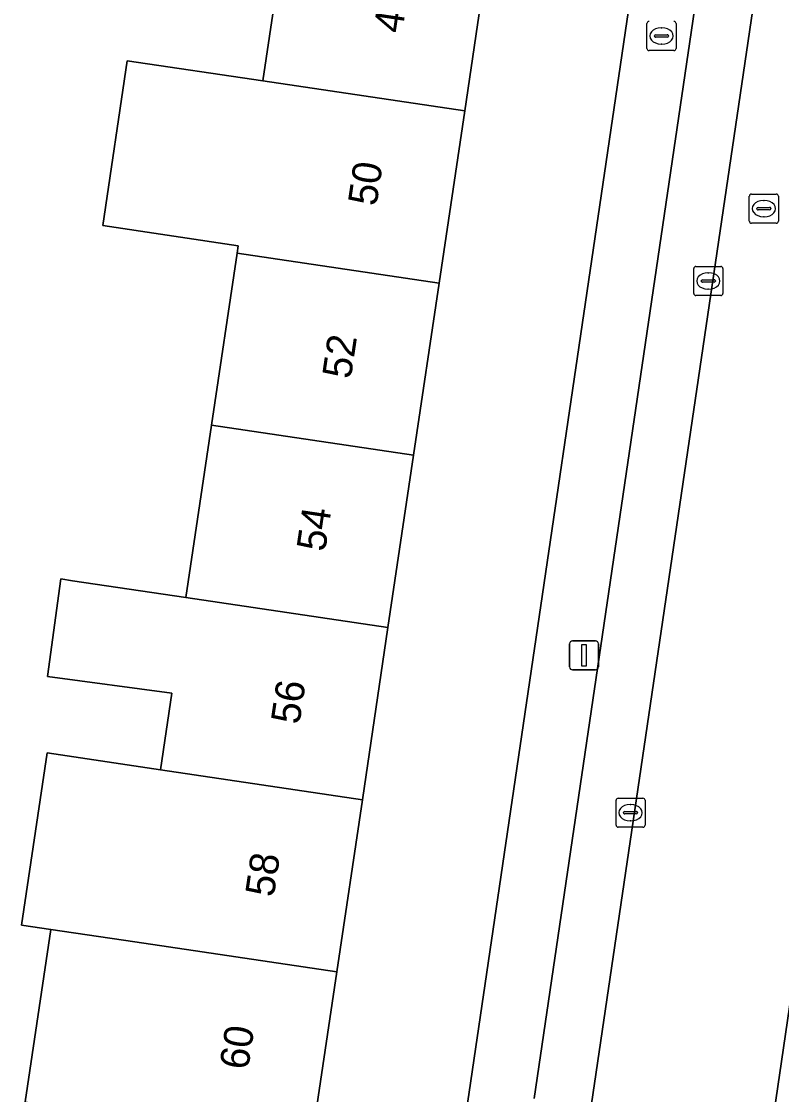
# Model space of a CAD drawing. Extents: x 163683 to 164494, y 382709 to 383872.
# Drawn here: x 163887.54 to 163913.7, y 383001.76 to 383038.72 of the extents above; entities that cross this region are included whole.
import ezdxf

# ---------------------------------------------------------------- set-up
doc = ezdxf.new("R2010")
doc.units = 0
for name, color, linetype in [('IMGEO_Brandkraan', 7, 'Continuous'), ('IMGEO_Erf', 7, 'Continuous'), ('IMGEO_Kolk', 7, 'Continuous'), ('IMGEO_Lichtmast', 7, 'Continuous'), ('IMGEO_Pand', 7, 'Continuous'), ('IMGEO_Pand_nummerreeks', 7, 'Continuous'), ('IMGEO_Parkeervlak_open', 7, 'Continuous'), ('IMGEO_Rijbaan_lokaal_open', 7, 'Continuous'), ('IMGEO_Rioolput', 7, 'Continuous'), ('IMGEO_Voetpad_open', 7, 'Continuous')]:
    doc.layers.add(name, color=color, linetype=linetype)

msp = doc.modelspace()

# ---------------------------------------------------------------- linework, layer by layer
at = {"layer": 'IMGEO_Brandkraan'}
for p, q in [((163909.071, 383037.791), (163909.071, 383038.643)), ((163910.072, 383038.643), (163910.072, 383037.791)), ((163909.373, 383038.26), (163909.771, 383038.26)), ((163909.559, 383038.497), (163909.584, 383038.497)), ((163909.33, 383038.211), (163909.33, 383038.223)), ((163909.768, 383038.174), (163909.37, 383038.174)), ((163909.582, 383037.937), (163909.557, 383037.937)), ((163909.814, 383038.223), (163909.814, 383038.211)), ((163909.998, 383037.717), (163909.146, 383037.717))]:
    msp.add_line(p, q, dxfattribs=at)
for points in [[(163909.071, 383037.791), (163909.071, 383038.643)], [(163910.072, 383038.643), (163910.072, 383037.791)], [(163909.998, 383037.717), (163909.146, 383037.717)]]:
    msp.add_lwpolyline(points, dxfattribs=at)
for centre, radius, start, end in [((163909.148, 383038.641), 0.0765, 91.552, 178.448), ((163909.148, 383038.641), 0.0765, 91.552, 178.448), ((163909.996, 383038.641), 0.0765, 1.552, 88.448), ((163909.996, 383038.641), 0.0765, 1.552, 88.448), ((163909.37, 383038.22), 0.0403, 85.8775, 175.7526), ((163909.775, 383038.222), 0.0386, 1.7309, 96.639), ((163909.367, 383038.21), 0.0366, 178.938, 274.7102), ((163909.771, 383038.217), 0.043, 264.8664, 352.4533), ((163909.148, 383037.793), 0.0765, 181.552, 268.448), ((163909.148, 383037.793), 0.0765, 181.552, 268.448), ((163909.996, 383037.793), 0.0765, 271.552, 358.448), ((163909.996, 383037.793), 0.0765, 271.552, 358.448)]:
    msp.add_arc(centre, radius, start, end, dxfattribs=at)
for centre, major_axis, ratio, start_param, end_param in [((163909.558, 383038.217), (-0.387, 0.002), 0.722429, 4.712389, 7.853982), ((163909.583, 383038.217), (-0.39, 0.002), 0.717154, 1.570796, 4.712389)]:
    msp.add_ellipse(centre, major_axis=major_axis, ratio=ratio, start_param=start_param, end_param=end_param, dxfattribs=at)
at = {"layer": 'IMGEO_Erf'}
msp.add_lwpolyline([(163909.586, 383046.915), (163904.582, 383047.652), (163903.678, 383041.571), (163902.797, 383035.64), (163901.916, 383029.709), (163901.034, 383023.778), (163900.153, 383017.848), (163899.272, 383011.917), (163898.39, 383005.986), (163897.509, 383000.055), (163896.632, 382994.123), (163895.755, 382988.191), (163894.879, 382982.26), (163893.979, 382976.173), (163896.128, 382975.857), (163899.064, 382975.425)], close=True, dxfattribs=at)
msp.add_lwpolyline([(163887.668, 383001.517), (163888.549, 383007.449), (163887.537, 383007.599), (163888.417, 383013.53), (163892.319, 383012.95), (163892.711, 383015.587), (163888.434, 383016.165), (163888.889, 383019.522), (163889.297, 383019.46), (163893.2, 383018.881), (163894.081, 383024.811), (163894.962, 383030.742), (163894.999, 383030.994), (163890.335, 383031.686), (163891.178, 383037.366), (163895.843, 383036.673), (163896.725, 383042.604)], dxfattribs=at)
at = {"layer": 'IMGEO_Kolk'}
for p, q in [((163910.683, 383029.354), (163910.683, 383030.206)), ((163910.758, 383030.28), (163911.61, 383030.28)), ((163911.684, 383030.206), (163911.684, 383029.354)), ((163910.942, 383029.774), (163910.942, 383029.786)), ((163910.985, 383029.823), (163911.383, 383029.823)), ((163911.171, 383030.06), (163911.196, 383030.06)), ((163911.426, 383029.786), (163911.426, 383029.774)), ((163911.38, 383029.737), (163910.982, 383029.737)), ((163911.194, 383029.5), (163911.169, 383029.5)), ((163911.61, 383029.28), (163910.758, 383029.28)), ((163908.006, 383011.044), (163908.006, 383011.896)), ((163908.081, 383011.97), (163908.933, 383011.97)), ((163908.494, 383011.75), (163908.519, 383011.75)), ((163909.007, 383011.896), (163909.007, 383011.044)), ((163908.265, 383011.464), (163908.265, 383011.476)), ((163908.703, 383011.427), (163908.305, 383011.427)), ((163908.308, 383011.513), (163908.706, 383011.513)), ((163908.749, 383011.476), (163908.749, 383011.464)), ((163908.933, 383010.97), (163908.081, 383010.97)), ((163908.517, 383011.19), (163908.492, 383011.19))]:
    msp.add_line(p, q, dxfattribs=at)
for points in [[(163910.683, 383029.354), (163910.683, 383030.206)], [(163910.758, 383030.28), (163911.61, 383030.28)], [(163911.684, 383030.206), (163911.684, 383029.354)], [(163911.61, 383029.28), (163910.758, 383029.28)], [(163908.006, 383011.044), (163908.006, 383011.896)], [(163908.081, 383011.97), (163908.933, 383011.97)], [(163909.007, 383011.896), (163909.007, 383011.044)], [(163908.933, 383010.97), (163908.081, 383010.97)]]:
    msp.add_lwpolyline(points, dxfattribs=at)
for centre, radius, start, end in [((163910.76, 383030.204), 0.0765, 91.552, 178.448), ((163910.76, 383030.204), 0.0765, 91.552, 178.448), ((163911.608, 383030.204), 0.0765, 1.552, 88.448), ((163911.608, 383030.204), 0.0765, 1.552, 88.448), ((163910.982, 383029.783), 0.0403, 85.8775, 175.7526), ((163910.979, 383029.773), 0.0366, 178.938, 274.7102), ((163911.383, 383029.78), 0.043, 264.8664, 352.4533), ((163911.387, 383029.785), 0.0386, 1.7309, 96.639), ((163910.76, 383029.356), 0.0765, 181.552, 268.448), ((163910.76, 383029.356), 0.0765, 181.552, 268.448), ((163911.608, 383029.356), 0.0765, 271.552, 358.448), ((163911.608, 383029.356), 0.0765, 271.552, 358.448), ((163908.083, 383011.894), 0.0765, 91.552, 178.448), ((163908.083, 383011.894), 0.0765, 91.552, 178.448), ((163908.931, 383011.894), 0.0765, 1.552, 88.448), ((163908.931, 383011.894), 0.0765, 1.552, 88.448), ((163908.305, 383011.473), 0.0403, 85.8775, 175.7526), ((163908.302, 383011.463), 0.0366, 178.938, 274.7102), ((163908.706, 383011.47), 0.043, 264.8664, 352.4533), ((163908.71, 383011.475), 0.0386, 1.7309, 96.639), ((163908.083, 383011.046), 0.0765, 181.552, 268.448), ((163908.083, 383011.046), 0.0765, 181.552, 268.448), ((163908.931, 383011.046), 0.0765, 271.552, 358.448), ((163908.931, 383011.046), 0.0765, 271.552, 358.448)]:
    msp.add_arc(centre, radius, start, end, dxfattribs=at)
for centre, major_axis, ratio, start_param, end_param in [((163911.17, 383029.78), (-0.387, 0.002), 0.722429, 4.712389, 7.853982), ((163911.195, 383029.78), (-0.39, 0.002), 0.717154, 1.570796, 4.712389), ((163908.493, 383011.47), (-0.387, 0.002), 0.722429, 4.712389, 7.853982), ((163908.518, 383011.47), (-0.39, 0.002), 0.717154, 1.570796, 4.712389)]:
    msp.add_ellipse(centre, major_axis=major_axis, ratio=ratio, start_param=start_param, end_param=end_param, dxfattribs=at)
at = {"layer": 'IMGEO_Lichtmast'}
for p, q in [((163906.408, 383016.488), (163906.408, 383017.288)), ((163906.408, 383017.288), (163906.408, 383016.488)), ((163906.508, 383017.388), (163907.298, 383017.388)), ((163907.298, 383017.388), (163906.508, 383017.388)), ((163907.398, 383017.288), (163907.398, 383016.488)), ((163907.398, 383016.488), (163907.398, 383017.288)), ((163907.298, 383016.388), (163906.508, 383016.388)), ((163906.508, 383016.388), (163907.298, 383016.388))]:
    msp.add_line(p, q, dxfattribs=at)
msp.add_lwpolyline([(163906.828, 383017.263), (163906.978, 383017.263), (163906.978, 383016.513), (163906.828, 383016.513), (163906.828, 383017.263)], dxfattribs=at)
for centre, start, end in [((163906.508, 383017.288), 90, 180), ((163906.508, 383017.288), 90, 180), ((163907.298, 383017.288), 0, 90), ((163907.298, 383017.288), 360, 90), ((163906.508, 383016.488), 180, 270), ((163906.508, 383016.488), 180, 270), ((163907.298, 383016.488), 270, 0), ((163907.298, 383016.488), 270, 0)]:
    msp.add_arc(centre, 0.1, start, end, dxfattribs=at)
at = {"layer": 'IMGEO_Pand'}
for points in [[(163902.797, 383035.64), (163903.678, 383041.571), (163896.725, 383042.604), (163895.843, 383036.673)], [(163902.797, 383035.64), (163895.843, 383036.673), (163891.178, 383037.366), (163890.335, 383031.686), (163894.999, 383030.994), (163894.962, 383030.742), (163901.916, 383029.709)], [(163894.962, 383030.742), (163894.081, 383024.811), (163901.034, 383023.778), (163901.916, 383029.709)], [(163894.081, 383024.811), (163893.2, 383018.881), (163900.153, 383017.848), (163901.034, 383023.778)], [(163900.153, 383017.848), (163893.2, 383018.881), (163889.297, 383019.46), (163888.889, 383019.522), (163888.434, 383016.165), (163892.711, 383015.587), (163892.319, 383012.95), (163899.272, 383011.917)], [(163899.272, 383011.917), (163892.319, 383012.95), (163888.417, 383013.53), (163887.537, 383007.599), (163888.549, 383007.449), (163891.438, 383007.019), (163898.39, 383005.986)], [(163898.39, 383005.986), (163891.438, 383007.019), (163888.549, 383007.449), (163887.668, 383001.517), (163890.557, 383001.088), (163897.509, 383000.055)]]:
    msp.add_lwpolyline(points, close=True, dxfattribs=at)
at = {"layer": 'IMGEO_Parkeervlak_open'}
for points in [[(163906.683, 382998.169), (163915.86, 383060.494)], [(163913.496, 383058.068), (163905.193, 383001.625)], [(163918.053, 383032.612), (163909.629, 382975.079)]]:
    msp.add_lwpolyline(points, dxfattribs=at)
at = {"layer": 'IMGEO_Rijbaan_lokaal_open'}
for points in [[(163927.073, 383093.609), (163927.986, 383100.088), (163928.07, 383100.498), (163930.242, 383115.507), (163930.286, 383115.815), (163930.41, 383116.649), (163924.273, 383117.548), (163923.937, 383115.2), (163923.888, 383114.947), (163916.287, 383063.139), (163915.969, 383060.927), (163915.86, 383060.494), (163906.683, 382998.169), (163904.947, 382986.544), (163904.878, 382985.967)], [(163896.153, 382947.159), (163905.557, 382947.078), (163905.621, 382947.552), (163905.868, 382949.288), (163909.513, 382974.371), (163909.629, 382975.079), (163918.053, 383032.612)]]:
    msp.add_lwpolyline(points, dxfattribs=at)
at = {"layer": 'IMGEO_Rioolput'}
for p, q in [((163912.595, 383031.845), (163912.595, 383032.697)), ((163912.67, 383032.771), (163913.522, 383032.771)), ((163913.596, 383032.697), (163913.596, 383031.845)), ((163913.083, 383032.551), (163913.108, 383032.551)), ((163912.854, 383032.265), (163912.854, 383032.277)), ((163913.292, 383032.228), (163912.894, 383032.228)), ((163912.897, 383032.314), (163913.295, 383032.314)), ((163913.106, 383031.991), (163913.081, 383031.991)), ((163913.338, 383032.277), (163913.338, 383032.265)), ((163913.522, 383031.771), (163912.67, 383031.771))]:
    msp.add_line(p, q, dxfattribs=at)
for points in [[(163912.595, 383031.845), (163912.595, 383032.697)], [(163912.67, 383032.771), (163913.522, 383032.771)], [(163913.596, 383032.697), (163913.596, 383031.845)], [(163913.522, 383031.771), (163912.67, 383031.771)]]:
    msp.add_lwpolyline(points, dxfattribs=at)
for centre, radius, start, end in [((163912.672, 383032.695), 0.0765, 91.552, 178.448), ((163912.672, 383032.695), 0.0765, 91.552, 178.448), ((163913.52, 383032.695), 0.0765, 1.552, 88.448), ((163913.52, 383032.695), 0.0765, 1.552, 88.448), ((163912.894, 383032.274), 0.0403, 85.8775, 175.7526), ((163912.891, 383032.264), 0.0366, 178.938, 274.7102), ((163913.295, 383032.271), 0.043, 264.8664, 352.4533), ((163913.299, 383032.276), 0.0386, 1.7309, 96.639), ((163912.672, 383031.847), 0.0765, 181.552, 268.448), ((163912.672, 383031.847), 0.0765, 181.552, 268.448), ((163913.52, 383031.847), 0.0765, 271.552, 358.448), ((163913.52, 383031.847), 0.0765, 271.552, 358.448)]:
    msp.add_arc(centre, radius, start, end, dxfattribs=at)
for centre, major_axis, ratio, start_param, end_param in [((163913.082, 383032.271), (-0.387, 0.002), 0.722429, 4.712389, 7.853982), ((163913.107, 383032.271), (-0.39, 0.002), 0.717154, 1.570796, 4.712389)]:
    msp.add_ellipse(centre, major_axis=major_axis, ratio=ratio, start_param=start_param, end_param=end_param, dxfattribs=at)
at = {"layer": 'IMGEO_Voetpad_open'}
for points in [[(163920.502, 383121.853), (163917.143, 383098.439), (163916.899, 383096.737), (163916.099, 383091.164), (163909.88, 383048.913), (163909.586, 383046.915), (163899.064, 382975.425), (163896.128, 382975.857), (163895.924, 382974.275), (163892.473, 382950.83), (163894.432, 382950.591), (163894.702, 382952.384), (163894.935, 382952.595)], [(163905.193, 383001.625), (163913.496, 383058.068)]]:
    msp.add_lwpolyline(points, dxfattribs=at)

# ---------------------------------------------------------------- texts
at = {"layer": 'IMGEO_Pand_nummerreeks'}
for s, rotation, p in [('48', 81.5476, (163900.642, 383038.284)), ('50', 81.5491, (163899.758, 383032.334)), ('52', 81.5476, (163898.873, 383026.379)), ('54', 81.5476, (163897.989, 383020.432)), ('56', 81.5491, (163897.105, 383014.482)), ('58', 81.5491, (163896.222, 383008.536)), ('60', 81.5491, (163895.338, 383002.586))]:
    msp.add_text(s, height=1, rotation=rotation, dxfattribs=at).set_placement(p)

doc.saveas('drawing.dxf')
